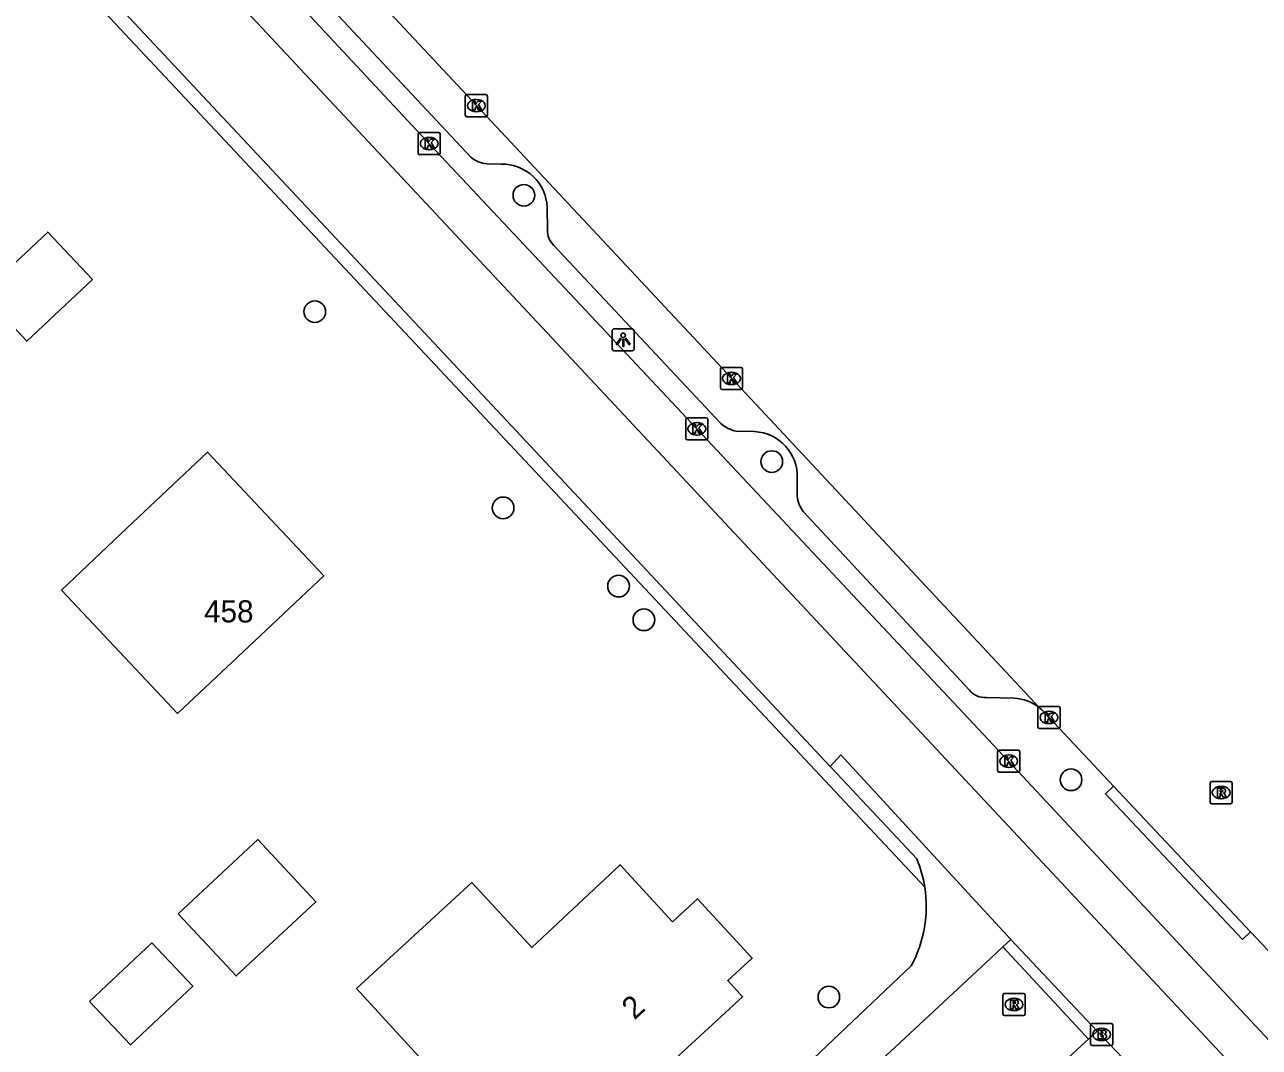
# Model space of a CAD drawing. Extents: x 162675 to 163482, y 379761 to 381227.
# Drawn here: x 163325.4 to 163381.1, y 380967.9 to 381014.2 of the extents above; entities that cross this region are included whole.
import ezdxf

# ---------------------------------------------------------------- set-up
doc = ezdxf.new("R2010")
doc.units = 0
for name, color, linetype in [('IMGEO_Boom', 7, 'Continuous'), ('IMGEO_Brandkraan', 7, 'Continuous'), ('IMGEO_Fietspad_gesloten', 7, 'Continuous'), ('IMGEO_Groenvoorziening', 7, 'Continuous'), ('IMGEO_Kolk', 7, 'Continuous'), ('IMGEO_Lichtpunt', 7, 'Continuous'), ('IMGEO_Pand', 7, 'Continuous'), ('IMGEO_Pand_nummerreeks', 7, 'Continuous'), ('IMGEO_Parkeervlak_open', 7, 'Continuous'), ('IMGEO_Rijbaan_lokaal_gesloten', 7, 'Continuous'), ('IMGEO_Rioolput', 7, 'Continuous'), ('IMGEO_Voetpad_open', 7, 'Continuous')]:
    doc.layers.add(name, color=color, linetype=linetype)

msp = doc.modelspace()

# ---------------------------------------------------------------- linework, layer by layer
at = {"layer": 'IMGEO_Boom'}
for centre in [(163347.931, 381006.447), (163338.488, 381001.19), (163359.13, 380994.413), (163346.994, 380992.322), (163352.209, 380988.788), (163353.35, 380987.266), (163372.646, 380980.036), (163361.706, 380970.221)]:
    msp.add_circle(centre, 0.489, dxfattribs=at)
at = {"layer": 'IMGEO_Brandkraan'}
for p, q in [((163373.527, 380968.104), (163373.527, 380968.956)), ((163373.602, 380969.03), (163374.454, 380969.03)), ((163374.528, 380968.956), (163374.528, 380968.104)), ((163374.015, 380968.81), (163374.04, 380968.81)), ((163374.454, 380968.03), (163373.602, 380968.03)), ((163374.038, 380968.25), (163374.013, 380968.25))]:
    msp.add_line(p, q, dxfattribs=at)
for points in [[(163373.527, 380968.104), (163373.527, 380968.956)], [(163373.602, 380969.03), (163374.454, 380969.03)], [(163374.528, 380968.956), (163374.528, 380968.104)], [(163373.875, 380968.73), (163373.875, 380968.33), (163374.088, 380968.33)], [(163374.106, 380968.73), (163373.875, 380968.73)], [(163374.054, 380968.649), (163374, 380968.649), (163374, 380968.573)], [(163374, 380968.573), (163374.053, 380968.573)], [(163374.062, 380968.497), (163374, 380968.497), (163374, 380968.416)], [(163374, 380968.416), (163374.062, 380968.416)], [(163374.454, 380968.03), (163373.602, 380968.03)]]:
    msp.add_lwpolyline(points, dxfattribs=at)
for centre, radius, start, end in [((163373.604, 380968.954), 0.0765, 91.552, 178.448), ((163373.604, 380968.954), 0.0765, 91.552, 178.448), ((163374.452, 380968.954), 0.0765, 1.552, 88.448), ((163374.452, 380968.954), 0.0765, 1.552, 88.448), ((163374.055, 380968.611), 0.0379, 267.8285, 90.9355), ((163374.063, 380968.456), 0.0404, 269.8759, 90.5077), ((163374.11, 380968.585), 0.145, 59.4692, 91.5367), ((163374.135, 380968.632), 0.0922, 285.5137, 58.1501), ((163374.14, 380968.44), 0.105, 301.3115, 78.989), ((163373.604, 380968.106), 0.0765, 181.552, 268.448), ((163373.604, 380968.106), 0.0765, 181.552, 268.448), ((163374.094, 380968.581), 0.251, 268.6676, 293.5347), ((163374.452, 380968.106), 0.0765, 271.552, 358.448), ((163374.452, 380968.106), 0.0765, 271.552, 358.448)]:
    msp.add_arc(centre, radius, start, end, dxfattribs=at)
for centre, major_axis, ratio, start_param, end_param in [((163374.014, 380968.53), (-0.387, 0.002), 0.722429, 4.712389, 7.853982), ((163374.039, 380968.53), (-0.39, 0.002), 0.717154, 1.570796, 4.712389)]:
    msp.add_ellipse(centre, major_axis=major_axis, ratio=ratio, start_param=start_param, end_param=end_param, dxfattribs=at)
at = {"layer": 'IMGEO_Fietspad_gesloten'}
for points in [[(163442.528, 380900.205), (163438.582, 380904.399), (163403.356, 380942.043), (163381.324, 380965.637), (163349.187, 381000), (163303.348, 381049.029), (163302.54, 381049.896), (163269.7, 381085.146), (163222.96, 381135.118), (163217.057, 381141.357)], [(163297.629, 381058.041), (163301.939, 381053.48), (163304.039, 381051.234), (163315.711, 381038.75), (163343.734, 381008.697), (163351.893, 381000), (163369.825, 380980.883), (163383.497, 380966.224), (163404.827, 380943.419), (163407.337, 380940.661), (163420.715, 380926.423), (163421.985, 380925.068)]]:
    msp.add_lwpolyline(points, dxfattribs=at)
at = {"layer": 'IMGEO_Groenvoorziening'}
for points in [[(163366.037, 380975.19), (163307.098, 381038.086), (163305.718, 381038.493), (163302.713, 381038.331)], [(163361.771, 380980.64), (163361.846, 380980.56), (163365.684, 380976.459)], [(163354.236, 380961.019), (163365.428, 380971.625)]]:
    msp.add_lwpolyline(points, dxfattribs=at)
for centre, radius, start, end in [((163360.514, 380974.337), 5.589, 8.7772, 22.3129), ((163360.427, 380974.314), 5.678, 331.7337, 8.878)]:
    msp.add_arc(centre, radius, start, end, dxfattribs=at)
at = {"layer": 'IMGEO_Kolk'}
for p, q in [((163345.285, 381010.073), (163345.285, 381010.925)), ((163345.36, 381010.999), (163346.212, 381010.999)), ((163345.773, 381010.779), (163345.798, 381010.779)), ((163346.286, 381010.925), (163346.286, 381010.073)), ((163345.796, 381010.219), (163345.771, 381010.219)), ((163346.212, 381009.999), (163345.36, 381009.999)), ((163343.154, 381008.358), (163343.154, 381009.21)), ((163343.229, 381009.284), (163344.081, 381009.284)), ((163344.155, 381009.21), (163344.155, 381008.358)), ((163343.642, 381009.064), (163343.667, 381009.064)), ((163344.081, 381008.284), (163343.229, 381008.284)), ((163343.665, 381008.504), (163343.64, 381008.504)), ((163356.807, 380997.747), (163356.807, 380998.599)), ((163356.882, 380998.673), (163357.734, 380998.673)), ((163357.808, 380998.599), (163357.808, 380997.747)), ((163357.295, 380998.453), (163357.32, 380998.453)), ((163357.734, 380997.673), (163356.882, 380997.673)), ((163357.318, 380997.893), (163357.293, 380997.893)), ((163355.244, 380995.469), (163355.244, 380996.321)), ((163355.319, 380996.395), (163356.171, 380996.395)), ((163356.245, 380996.321), (163356.245, 380995.469)), ((163355.732, 380996.175), (163355.757, 380996.175)), ((163356.171, 380995.395), (163355.319, 380995.395)), ((163355.755, 380995.615), (163355.73, 380995.615)), ((163371.15, 380982.428), (163371.15, 380983.28)), ((163371.225, 380983.354), (163372.077, 380983.354)), ((163371.638, 380983.134), (163371.663, 380983.134)), ((163372.151, 380983.28), (163372.151, 380982.428)), ((163372.077, 380982.354), (163371.225, 380982.354)), ((163371.661, 380982.574), (163371.636, 380982.574)), ((163369.33, 380980.453), (163369.33, 380981.305)), ((163369.405, 380981.379), (163370.257, 380981.379)), ((163370.331, 380981.305), (163370.331, 380980.453)), ((163369.818, 380981.159), (163369.843, 380981.159)), ((163370.257, 380980.379), (163369.405, 380980.379)), ((163369.841, 380980.599), (163369.816, 380980.599))]:
    msp.add_line(p, q, dxfattribs=at)
for points in [[(163345.285, 381010.073), (163345.285, 381010.925)], [(163345.36, 381010.999), (163346.212, 381010.999)], [(163346.286, 381010.925), (163346.286, 381010.073)], [(163345.606, 381010.699), (163345.729, 381010.699), (163345.729, 381010.548), (163345.859, 381010.699), (163346.023, 381010.699), (163345.877, 381010.548), (163346.03, 381010.299), (163345.878, 381010.299), (163345.793, 381010.463), (163345.729, 381010.396), (163345.729, 381010.299), (163345.606, 381010.299), (163345.606, 381010.699)], [(163346.212, 381009.999), (163345.36, 381009.999)], [(163343.154, 381008.358), (163343.154, 381009.21)], [(163343.229, 381009.284), (163344.081, 381009.284)], [(163344.155, 381009.21), (163344.155, 381008.358)], [(163343.475, 381008.984), (163343.598, 381008.984), (163343.598, 381008.833), (163343.728, 381008.984), (163343.892, 381008.984), (163343.746, 381008.833), (163343.899, 381008.584), (163343.747, 381008.584), (163343.662, 381008.748), (163343.598, 381008.681), (163343.598, 381008.584), (163343.475, 381008.584), (163343.475, 381008.984)], [(163344.081, 381008.284), (163343.229, 381008.284)], [(163356.807, 380997.747), (163356.807, 380998.599)], [(163356.882, 380998.673), (163357.734, 380998.673)], [(163357.808, 380998.599), (163357.808, 380997.747)], [(163357.128, 380998.373), (163357.251, 380998.373), (163357.251, 380998.222), (163357.381, 380998.373), (163357.545, 380998.373), (163357.399, 380998.222), (163357.552, 380997.973), (163357.4, 380997.973), (163357.315, 380998.137), (163357.251, 380998.07), (163357.251, 380997.973), (163357.128, 380997.973), (163357.128, 380998.373)], [(163357.734, 380997.673), (163356.882, 380997.673)], [(163355.244, 380995.469), (163355.244, 380996.321)], [(163355.319, 380996.395), (163356.171, 380996.395)], [(163356.245, 380996.321), (163356.245, 380995.469)], [(163355.565, 380996.095), (163355.688, 380996.095), (163355.688, 380995.944), (163355.818, 380996.095), (163355.982, 380996.095), (163355.836, 380995.944), (163355.989, 380995.695), (163355.837, 380995.695), (163355.752, 380995.859), (163355.688, 380995.792), (163355.688, 380995.695), (163355.565, 380995.695), (163355.565, 380996.095)], [(163356.171, 380995.395), (163355.319, 380995.395)], [(163371.15, 380982.428), (163371.15, 380983.28)], [(163371.225, 380983.354), (163372.077, 380983.354)], [(163371.471, 380983.054), (163371.594, 380983.054), (163371.594, 380982.903), (163371.724, 380983.054), (163371.888, 380983.054), (163371.742, 380982.903), (163371.895, 380982.654), (163371.743, 380982.654), (163371.658, 380982.818), (163371.594, 380982.751), (163371.594, 380982.654), (163371.471, 380982.654), (163371.471, 380983.054)], [(163372.151, 380983.28), (163372.151, 380982.428)], [(163372.077, 380982.354), (163371.225, 380982.354)], [(163369.33, 380980.453), (163369.33, 380981.305)], [(163369.405, 380981.379), (163370.257, 380981.379)], [(163370.331, 380981.305), (163370.331, 380980.453)], [(163369.651, 380981.079), (163369.774, 380981.079), (163369.774, 380980.928), (163369.904, 380981.079), (163370.068, 380981.079), (163369.922, 380980.928), (163370.075, 380980.679), (163369.923, 380980.679), (163369.838, 380980.843), (163369.774, 380980.776), (163369.774, 380980.679), (163369.651, 380980.679), (163369.651, 380981.079)], [(163370.257, 380980.379), (163369.405, 380980.379)]]:
    msp.add_lwpolyline(points, dxfattribs=at)
for centre, start, end in [((163345.362, 381010.923), 91.552, 178.448), ((163345.362, 381010.923), 91.552, 178.448), ((163346.21, 381010.923), 1.552, 88.448), ((163346.21, 381010.923), 1.552, 88.448), ((163345.362, 381010.075), 181.552, 268.448), ((163345.362, 381010.075), 181.552, 268.448), ((163346.21, 381010.075), 271.552, 358.448), ((163346.21, 381010.075), 271.552, 358.448), ((163343.231, 381009.208), 91.552, 178.448), ((163343.231, 381009.208), 91.552, 178.448), ((163344.079, 381009.208), 1.552, 88.448), ((163344.079, 381009.208), 1.552, 88.448), ((163343.231, 381008.36), 181.552, 268.448), ((163343.231, 381008.36), 181.552, 268.448), ((163344.079, 381008.36), 271.552, 358.448), ((163344.079, 381008.36), 271.552, 358.448), ((163356.884, 380998.597), 91.552, 178.448), ((163356.884, 380998.597), 91.552, 178.448), ((163357.732, 380998.597), 1.552, 88.448), ((163357.732, 380998.597), 1.552, 88.448), ((163356.884, 380997.749), 181.552, 268.448), ((163356.884, 380997.749), 181.552, 268.448), ((163357.732, 380997.749), 271.552, 358.448), ((163357.732, 380997.749), 271.552, 358.448), ((163355.321, 380996.319), 91.552, 178.448), ((163355.321, 380996.319), 91.552, 178.448), ((163356.169, 380996.319), 1.552, 88.448), ((163356.169, 380996.319), 1.552, 88.448), ((163355.321, 380995.471), 181.552, 268.448), ((163355.321, 380995.471), 181.552, 268.448), ((163356.169, 380995.471), 271.552, 358.448), ((163356.169, 380995.471), 271.552, 358.448), ((163371.227, 380983.278), 91.552, 178.448), ((163371.227, 380983.278), 91.552, 178.448), ((163372.075, 380983.278), 1.552, 88.448), ((163372.075, 380983.278), 1.552, 88.448), ((163371.227, 380982.43), 181.552, 268.448), ((163371.227, 380982.43), 181.552, 268.448), ((163372.075, 380982.43), 271.552, 358.448), ((163372.075, 380982.43), 271.552, 358.448), ((163369.407, 380981.303), 91.552, 178.448), ((163369.407, 380981.303), 91.552, 178.448), ((163370.255, 380981.303), 1.552, 88.448), ((163370.255, 380981.303), 1.552, 88.448), ((163369.407, 380980.455), 181.552, 268.448), ((163369.407, 380980.455), 181.552, 268.448), ((163370.255, 380980.455), 271.552, 358.448), ((163370.255, 380980.455), 271.552, 358.448)]:
    msp.add_arc(centre, 0.0765, start, end, dxfattribs=at)
for centre, major_axis, ratio, start_param, end_param in [((163345.772, 381010.499), (-0.387, 0.002), 0.722429, 4.712389, 7.853982), ((163345.797, 381010.499), (-0.39, 0.002), 0.717154, 1.570796, 4.712389), ((163343.641, 381008.784), (-0.387, 0.002), 0.722429, 4.712389, 7.853982), ((163343.666, 381008.784), (-0.39, 0.002), 0.717154, 1.570796, 4.712389), ((163357.294, 380998.173), (-0.387, 0.002), 0.722429, 4.712389, 7.853982), ((163357.319, 380998.173), (-0.39, 0.002), 0.717154, 1.570796, 4.712389), ((163355.731, 380995.895), (-0.387, 0.002), 0.722429, 4.712389, 7.853982), ((163355.756, 380995.895), (-0.39, 0.002), 0.717154, 1.570796, 4.712389), ((163371.637, 380982.854), (-0.387, 0.002), 0.722429, 4.712389, 7.853982), ((163371.662, 380982.854), (-0.39, 0.002), 0.717154, 1.570796, 4.712389), ((163369.817, 380980.879), (-0.387, 0.002), 0.722429, 4.712389, 7.853982), ((163369.842, 380980.879), (-0.39, 0.002), 0.717154, 1.570796, 4.712389)]:
    msp.add_ellipse(centre, major_axis=major_axis, ratio=ratio, start_param=start_param, end_param=end_param, dxfattribs=at)
at = {"layer": 'IMGEO_Lichtpunt'}
for p, q in [((163351.918, 381000.322), (163351.918, 380999.515)), ((163351.918, 381000.322), (163351.918, 380999.515)), ((163352.82, 381000.417), (163352.012, 381000.417)), ((163352.82, 381000.417), (163352.012, 381000.417)), ((163352.914, 380999.515), (163352.914, 381000.322)), ((163352.914, 380999.515), (163352.914, 381000.322)), ((163352.012, 380999.421), (163352.82, 380999.421)), ((163352.012, 380999.421), (163352.82, 380999.421))]:
    msp.add_line(p, q, dxfattribs=at)
for points in [[(163352.292, 380999.986), (163352.331, 380999.958), (163352.143, 380999.696), (163352.105, 380999.723), (163352.292, 380999.986)], [(163352.394, 380999.938), (163352.441, 380999.938), (163352.441, 380999.616), (163352.394, 380999.616), (163352.394, 380999.938)], [(163352.504, 380999.958), (163352.542, 380999.985), (163352.729, 380999.723), (163352.69, 380999.695), (163352.504, 380999.958)]]:
    msp.add_lwpolyline(points, dxfattribs=at)
msp.add_circle((163352.417, 381000.12), 0.0994, dxfattribs=at)
for centre, start, end in [((163352.012, 381000.322), 90, 180), ((163352.012, 381000.322), 90, 180), ((163352.82, 381000.322), 0, 90), ((163352.82, 381000.322), 0, 90), ((163352.012, 380999.515), 180, 270), ((163352.012, 380999.515), 180, 270), ((163352.82, 380999.515), 270, 0), ((163352.82, 380999.515), 270, 360)]:
    msp.add_arc(centre, 0.0946, start, end, dxfattribs=at)
at = {"layer": 'IMGEO_Pand'}
for points in [[(163323.459, 381002.006), (163325.476, 380999.856), (163328.442, 381002.638), (163326.426, 381004.788), (163323.459, 381002.006)], [(163327.041, 380988.612), (163329.995, 380991.412), (163333.635, 380994.839), (163338.893, 380989.253), (163335.253, 380985.826), (163332.286, 380983.033), (163327.041, 380988.612)], [(163332.317, 380973.987), (163334.936, 380971.177), (163338.528, 380974.523), (163335.909, 380977.334), (163332.317, 380973.987)], [(163340.364, 380970.606), (163345.585, 380975.401), (163348.291, 380972.455), (163352.276, 380976.199), (163354.643, 380973.622), (163355.777, 380974.664), (163358.247, 380971.975), (163357.142, 380970.961), (163357.812, 380970.232), (163351.855, 380964.751), (163349.487, 380967.33), (163348.755, 380966.652), (163348.076, 380967.385), (163345.497, 380965.016), (163340.364, 380970.606)], [(163328.314, 380970.022), (163330.16, 380968.06), (163332.971, 380970.706), (163331.126, 380972.668), (163328.314, 380970.022)]]:
    msp.add_lwpolyline(points, dxfattribs=at)
at = {"layer": 'IMGEO_Parkeervlak_open'}
for points in [[(163345.54, 381008.173), (163338.008, 381016.226)], [(163346.906, 381007.855), (163346.256, 381007.867)], [(163348.998, 381004.896), (163348.987, 381005.896)], [(163356.822, 380996.139), (163353.203, 381000), (163349.286, 381004.177)], [(163358.352, 380995.772), (163357.526, 380995.787)], [(163360.269, 380992.853), (163360.281, 380993.672)], [(163368.066, 380984.081), (163360.564, 380992.146)], [(163370.073, 380983.721), (163368.809, 380983.754)]]:
    msp.add_lwpolyline(points, dxfattribs=at)
for centre, radius, start, end in [((163346.357, 381009.094), 1.232, 228.4303, 265.2885), ((163346.942, 381005.809), 2.047, 2.4436, 91.0158), ((163349.944, 381004.858), 0.947, 177.6863, 225.9715), ((163357.836, 380997.287), 1.531, 228.5443, 258.3256), ((163358.243, 380993.736), 2.039, 358.1978, 86.9416), ((163361.584, 380992.987), 1.321, 185.7993, 219.4979), ((163368.749, 380984.625), 0.873, 218.5477, 273.943), ((163369.959, 380981.648), 2.076, 53.0002, 86.8636)]:
    msp.add_arc(centre, radius, start, end, dxfattribs=at)
at = {"layer": 'IMGEO_Rijbaan_lokaal_gesloten'}
for points in [[(163314.848, 381043.594), (163355.603, 381000), (163371.209, 380983.306)], [(163371.209, 380983.306), (163371.325, 380983.201), (163371.48, 380983.062), (163371.641, 380982.867), (163374.561, 380979.75)], [(163374.561, 380979.75), (163380.757, 380973.17)], [(163380.757, 380973.17), (163384.131, 380969.598)], [(163369.571, 380972.49), (163369.035, 380971.991), (163355.608, 380959.493)], [(163373.428, 380968.316), (163369.571, 380972.49)], [(163328.071, 380926.319), (163331.476, 380929.483), (163348.662, 380945.375), (163365.821, 380961.281), (163373.301, 380968.198), (163373.428, 380968.316)]]:
    msp.add_lwpolyline(points, dxfattribs=at)
at = {"layer": 'IMGEO_Rioolput'}
for p, q in [((163378.925, 380979.032), (163378.925, 380979.884)), ((163379, 380979.958), (163379.852, 380979.958)), ((163379.413, 380979.738), (163379.438, 380979.738)), ((163379.926, 380979.884), (163379.926, 380979.032)), ((163379.852, 380978.958), (163379, 380978.958)), ((163379.436, 380979.178), (163379.411, 380979.178)), ((163369.569, 380969.46), (163369.569, 380970.312)), ((163369.644, 380970.386), (163370.496, 380970.386)), ((163370.057, 380970.166), (163370.082, 380970.166)), ((163370.57, 380970.312), (163370.57, 380969.46)), ((163370.08, 380969.606), (163370.055, 380969.606)), ((163370.496, 380969.386), (163369.644, 380969.386))]:
    msp.add_line(p, q, dxfattribs=at)
for points in [[(163378.925, 380979.032), (163378.925, 380979.884)], [(163379, 380979.958), (163379.852, 380979.958)], [(163379.514, 380979.656), (163379.262, 380979.658), (163379.262, 380979.258)], [(163379.44, 380979.577), (163379.386, 380979.577), (163379.386, 380979.496)], [(163379.926, 380979.884), (163379.926, 380979.032)], [(163379.852, 380978.958), (163379, 380978.958)], [(163379.262, 380979.258), (163379.386, 380979.258), (163379.386, 380979.42), (163379.397, 380979.42)], [(163379.386, 380979.496), (163379.438, 380979.496)], [(163379.444, 380979.391), (163379.515, 380979.258), (163379.655, 380979.258), (163379.59, 380979.384)], [(163369.569, 380969.46), (163369.569, 380970.312)], [(163369.644, 380970.386), (163370.496, 380970.386)], [(163370.158, 380970.084), (163369.906, 380970.086), (163369.906, 380969.686)], [(163370.57, 380970.312), (163370.57, 380969.46)], [(163369.906, 380969.686), (163370.03, 380969.686), (163370.03, 380969.848), (163370.041, 380969.848)], [(163370.084, 380970.005), (163370.03, 380970.005), (163370.03, 380969.924)], [(163370.03, 380969.924), (163370.082, 380969.924)], [(163370.088, 380969.819), (163370.159, 380969.686), (163370.299, 380969.686), (163370.234, 380969.812)], [(163370.496, 380969.386), (163369.644, 380969.386)]]:
    msp.add_lwpolyline(points, dxfattribs=at)
for centre, radius, start, end in [((163379.002, 380979.882), 0.0765, 91.552, 178.448), ((163379.002, 380979.882), 0.0765, 91.552, 178.448), ((163379.446, 380979.481), 0.0964, 77.0061, 93.1865), ((163379.46, 380979.538), 0.0378, 276.6634, 79.6772), ((163379.513, 380979.546), 0.109, 350.3612, 89.416), ((163379.511, 380979.546), 0.112, 277.5842, 350.9817), ((163379.85, 380979.882), 0.0765, 1.552, 88.448), ((163379.85, 380979.882), 0.0765, 1.552, 88.448), ((163379.002, 380979.034), 0.0765, 181.552, 268.448), ((163379.002, 380979.034), 0.0765, 181.552, 268.448), ((163379.396, 380979.367), 0.0533, 26.0293, 88.6989), ((163379.422, 380979.685), 0.19, 274.7715, 282.9687), ((163379.495, 380979.331), 0.108, 29.5134, 73.7905), ((163379.85, 380979.034), 0.0765, 271.552, 358.448), ((163379.85, 380979.034), 0.0765, 271.552, 358.448), ((163369.646, 380970.31), 0.0765, 91.552, 178.448), ((163369.646, 380970.31), 0.0765, 91.552, 178.448), ((163370.157, 380969.974), 0.109, 350.3612, 89.416), ((163370.494, 380970.31), 0.0765, 1.552, 88.448), ((163370.494, 380970.31), 0.0765, 1.552, 88.448), ((163370.04, 380969.795), 0.0533, 26.0293, 88.6989), ((163370.066, 380970.113), 0.19, 274.7715, 282.9687), ((163370.09, 380969.909), 0.0964, 77.0061, 93.1865), ((163370.104, 380969.966), 0.0378, 276.6634, 79.6772), ((163370.155, 380969.974), 0.112, 277.5842, 350.9817), ((163370.139, 380969.759), 0.108, 29.5134, 73.7905), ((163369.646, 380969.462), 0.0765, 181.552, 268.448), ((163369.646, 380969.462), 0.0765, 181.552, 268.448), ((163370.494, 380969.462), 0.0765, 271.552, 358.448), ((163370.494, 380969.462), 0.0765, 271.552, 358.448)]:
    msp.add_arc(centre, radius, start, end, dxfattribs=at)
for centre, major_axis, ratio, start_param, end_param in [((163379.412, 380979.458), (-0.387, 0.002), 0.722429, 4.712389, 7.853982), ((163379.437, 380979.458), (-0.39, 0.002), 0.717154, 1.570796, 4.712389), ((163370.056, 380969.886), (-0.387, 0.002), 0.722429, 4.712389, 7.853982), ((163370.081, 380969.886), (-0.39, 0.002), 0.717154, 1.570796, 4.712389)]:
    msp.add_ellipse(centre, major_axis=major_axis, ratio=ratio, start_param=start_param, end_param=end_param, dxfattribs=at)
at = {"layer": 'IMGEO_Voetpad_open'}
for points in [[(163304.461, 381041.874), (163308.352, 381037.717), (163343.652, 381000), (163361.771, 380980.64)], [(163361.771, 380980.64), (163362.25, 380981.158), (163369.923, 380972.818)], [(163380.757, 380973.17), (163380.393, 380972.828), (163374.197, 380979.408), (163374.561, 380979.75)], [(163369.571, 380972.49), (163369.923, 380972.818)], [(163369.923, 380972.818), (163373.827, 380968.685)], [(163373.827, 380968.685), (163373.428, 380968.316)], [(163373.827, 380968.685), (163374.975, 380967.47)]]:
    msp.add_lwpolyline(points, dxfattribs=at)

# ---------------------------------------------------------------- texts
at = {"layer": 'IMGEO_Pand_nummerreeks'}
msp.add_text('458', height=1, dxfattribs=at).set_placement((163333.488, 380987.147))
msp.add_text('2', height=1, rotation=42.6138, dxfattribs=at).set_placement((163352.923, 380969.158))

doc.saveas('drawing.dxf')
